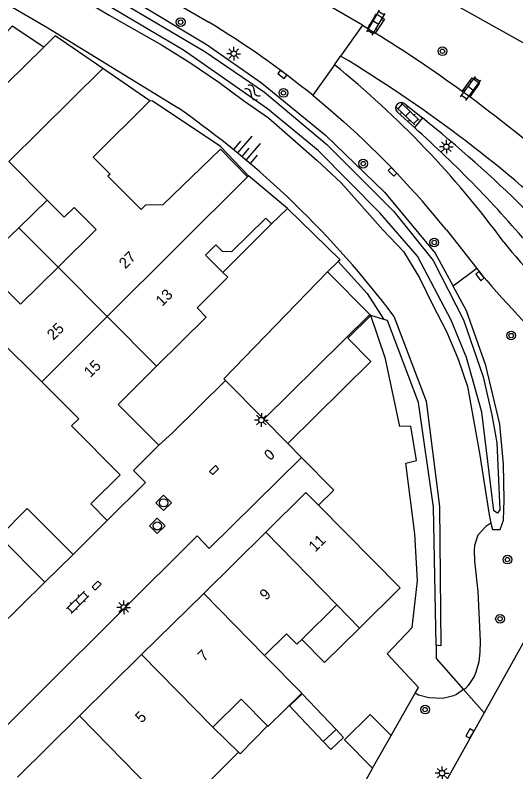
# Model space of a CAD drawing. Extents: x 128000 to 131008, y 398996 to 402500.
# Drawn here: x 129794.6 to 129840.4, y 399419.3 to 399488.7 of the extents above; entities that cross this region are included whole.
import ezdxf

# ---------------------------------------------------------------- set-up
doc = ezdxf.new("R2010")
doc.units = 0
for name, color, linetype in [('gg-afsc-erfafscheiding', 7, 'Continuous'), ('gg-afsc-muur', 7, 'Continuous'), ('gg-anno-huisnummerreeks BGT', 7, 'Continuous'), ('gg-bbg-bijgebouw', 7, 'Continuous'), ('gg-bbg-gedigitaliseerde bebouwing', 7, 'Continuous'), ('gg-bbg-gedigitaliseerde bijgebouw', 7, 'Continuous'), ('gg-bbg-hoofdgebouw', 7, 'Continuous'), ('gg-bbg-luifel en loopbrug', 7, 'Continuous'), ('gg-bbg-tussenscheiding', 7, 'Continuous'), ('gg-knt-BGT kruinlijn', 7, 'Continuous'), ('gg-knt-bovenkant onderkant talud', 7, 'Continuous'), ('gg-knt-verharding', 7, 'Continuous'), ('gg-kntw-beschoeiing', 7, 'Continuous'), ('gg-kntw-bovenkant insteek waterloop', 7, 'Continuous'), ('gg-kntw-waterlijn', 7, 'Continuous'), ('gt-grn-groengrens', 7, 'Continuous'), ('gt-grn-weggrens', 7, 'Continuous'), ('gt-symb-boom', 7, 'Continuous'), ('gt-symb-brandkraan', 7, 'Continuous'), ('gt-symb-klinker verharding', 7, 'Continuous'), ('gt-symb-kolk', 7, 'Continuous'), ('gt-symb-kolk center center', 7, 'Continuous'), ('gt-symb-lichtmast', 7, 'Continuous'), ('gt-symb-rioolschacht', 7, 'Continuous'), ('gt-symb-talud symbool', 7, 'Continuous'), ('gt-symb-watersymbool', 7, 'Continuous')]:
    doc.layers.add(name, color=color, linetype=linetype)

# ---------------------------------------------------------------- blocks, each defined once
blk = doc.blocks.new('gt0-BOOM')
at = {"layer": 'gt-symb-boom'}
for radius in [0.4, 0.2]:
    blk.add_circle((0, 0), radius, dxfattribs=at)
blk = doc.blocks.new('gt0-KOLK')
at = {"layer": 'gt-symb-kolk'}
blk.add_lwpolyline([(0, 0), (0.375, 0), (0.375, 0.4), (-0.375, 0.4), (-0.375, 0), (0, 0)], dxfattribs=at)
blk = doc.blocks.new('gt0-LMAST')
at = {"layer": 'gt-symb-lichtmast'}
for p, q in [((-0.182, 0.173), (-0.447, 0.438)), ((-0.005, 0.246), (-0.005, 0.621)), ((0.172, 0.173), (0.437, 0.438)), ((-0.255, -0.004), (-0.63, -0.004)), ((-0.182, -0.181), (-0.447, -0.446)), ((-0.005, -0.254), (-0.005, -0.629)), ((0.437, -0.446), (0.172, -0.181)), ((0.245, -0.004), (0.62, -0.004))]:
    blk.add_line(p, q, dxfattribs=at)
blk.add_circle((-0.005, -0.004), 0.25, dxfattribs=at)
blk = doc.blocks.new('gt0-KL1')
at = {"layer": 'gt-symb-klinker verharding'}
for p, q in [((-1.15, 0.3), (1.15, 0.3)), ((-1, -0.3), (-1, 0.3)), ((-0.5, 0.3), (-0.5, 0.45)), ((0, -0.3), (0, 0.3)), ((0.5, 0.3), (0.5, 0.45)), ((1, -0.3), (1, 0.3)), ((-1.15, -0.3), (1.15, -0.3)), ((-0.5, -0.45), (-0.5, -0.3)), ((0.5, -0.45), (0.5, -0.3))]:
    blk.add_line(p, q, dxfattribs=at)
blk = doc.blocks.new('gt0-WA')
at = {"layer": 'gt-symb-watersymbool'}
for centre, start, end in [((-0.323, 0.022), 28.07249, 151.92751), ((0.427, 0.422), 208.07248, 331.92751), ((-0.323, -0.428), 28.07249, 151.92751), ((0.427, -0.028), 208.07248, 331.92751)]:
    blk.add_arc(centre, 0.425, start, end, dxfattribs=at)
blk = doc.blocks.new('gt0-TALUD_1')
at = {"layer": 'gt-symb-talud symbool'}
for p, q in [((-1, -1), (-1, 0)), ((-0.5, -2), (-0.5, 0)), ((0.5, -2), (0.5, 0)), ((1, -1), (1, 0)), ((0, -1), (0, 0))]:
    blk.add_line(p, q, dxfattribs=at)
blk = doc.blocks.new('gt0-KOLKCC')
at = {"layer": 'gt-symb-kolk center center'}
blk.add_lwpolyline([(-0.375, 0.2), (0.375, 0.2), (0.375, -0.2), (-0.375, -0.2)], close=True, dxfattribs=at)
blk = doc.blocks.new('gt0-RS')
at = {"layer": 'gt-symb-rioolschacht'}
blk.add_lwpolyline([(-0.5, -0.5), (0.5, -0.5), (0.5, 0.5), (-0.5, 0.5)], close=True, dxfattribs=at)
blk.add_circle((0, 0), 0.375, dxfattribs=at)
blk = doc.blocks.new('gt0-BR')
at = {"layer": 'gt-symb-brandkraan'}
for centre, radius, start, end in [((-0.244, 0), 0.206, 107.56694, 252.43307), ((0.599, -2.664), 3, 106.89205, 107.56694), ((0, -0.691), 0.938, 73.10799, 106.89205), ((-0.599, -2.664), 3, 72.43309, 73.10799), ((0.244, 0), 0.206, 287.56695, 72.43309), ((0.599, 2.664), 3, 252.43307, 253.10797), ((0, 0.691), 0.938, 253.10797, 286.89206), ((-0.599, 2.664), 3, 286.89206, 287.56695)]:
    blk.add_arc(centre, radius, start, end, dxfattribs=at)

msp = doc.modelspace()

# ---------------------------------------------------------------- linework, layer by layer
at = {"layer": 'gg-afsc-erfafscheiding'}
msp.add_lwpolyline([(129815.958, 399473.959), (129813.372, 399476.674), (129807.155, 399480.788), (129806.915, 399480.817)], dxfattribs=at)
at = {"layer": 'gg-afsc-muur'}
for p, q in [((129824.179, 399466.107), (129823.179, 399465.151)), ((129809, 399450.41), (129813.835, 399455.2)), ((129819.552, 399449.406), (129820.819, 399448.141)), ((129831.225, 399426.537), (129831.526, 399427.068)), ((129829.025, 399422.654), (129831.225, 399426.537))]:
    msp.add_line(p, q, dxfattribs=at)
for points in [[(129797.2, 399485.739), (129794.302, 399487.657), (129793.561, 399486.824), (129786.974, 399491.206)], [(129819.514, 399470.964), (129824.339, 399466.26), (129824.179, 399466.107)], [(129831.526, 399427.068), (129828.668, 399430.141), (129830.952, 399432.568), (129831.424, 399436.824), (129831.204, 399441.144), (129830.359, 399447.615), (129831.344, 399447.867), (129830.825, 399451.009), (129829.806, 399450.985), (129828.492, 399457.176), (129827.146, 399461.158)], [(129820.819, 399448.141), (129823.76, 399445.151), (129822.358, 399443.767)], [(129827.319, 399419.672), (129823.459, 399412.721), (129821.215, 399408.503)]]:
    msp.add_lwpolyline(points, dxfattribs=at)
at = {"layer": 'gg-bbg-bijgebouw'}
for p, q in [((129827.07, 399461.235), (129823.179, 399465.151)), ((129827.146, 399461.158), (129827.07, 399461.235)), ((129813.835, 399455.2), (129813.688, 399455.349)), ((129817.351, 399451.636), (129813.835, 399455.2)), ((129819.552, 399449.406), (129817.351, 399451.636)), ((129797.31, 399436.7), (129799.89, 399439.25)), ((129827.319, 399419.672), (129829.025, 399422.654))]:
    msp.add_line(p, q, dxfattribs=at)
for points in [[(129802.605, 399483.788), (129798.262, 399486.781), (129797.2, 399485.739)], [(129797.2, 399485.739), (129790.322, 399478.995), (129791.05, 399478.26)], [(129819.552, 399449.406), (129827.145, 399456.945), (129825.04, 399459.065), (129827.146, 399461.158)], [(129799.89, 399439.25), (129795.7, 399443.47), (129793.13, 399440.91), (129797.31, 399436.7)]]:
    msp.add_lwpolyline(points, dxfattribs=at)
at = {"layer": 'gg-bbg-gedigitaliseerde bebouwing'}
for p, q in [((129788.767, 399463.269), (129797.038, 399455.074)), ((129797.038, 399455.074), (129800.413, 399451.687))]:
    msp.add_line(p, q, dxfattribs=at)
for points in [[(129806.915, 399480.817), (129801.735, 399475.659), (129803.273, 399474.115), (129803.082, 399473.924), (129806.122, 399470.87), (129806.555, 399471.3), (129808.139, 399471.311)], [(129804.219, 399446.552), (129801.525, 399443.884), (129803.02, 399442.375)]]:
    msp.add_lwpolyline(points, dxfattribs=at)
at = {"layer": 'gg-bbg-gedigitaliseerde bijgebouw'}
for p, q in [((129823.179, 399465.151), (129813.688, 399455.349)), ((129822.808, 399422.101), (129823.97, 399423.201))]:
    msp.add_line(p, q, dxfattribs=at)
for points in [[(129823.97, 399423.201), (129820.875, 399426.472), (129819.712, 399425.372), (129822.808, 399422.101)], [(129827.319, 399419.672), (129824.756, 399422.26), (129827.108, 399424.59), (129829.025, 399422.654)]]:
    msp.add_lwpolyline(points, dxfattribs=at)
at = {"layer": 'gg-bbg-hoofdgebouw'}
for p, q in [((129806.915, 399480.817), (129802.605, 399483.788)), ((129797.526, 399471.726), (129794.02, 399475.264)), ((129815.958, 399473.959), (129815.879, 399473.865)), ((129819.514, 399470.964), (129815.958, 399473.959)), ((129819.514, 399470.964), (129818.075, 399469.547)), ((129801.997, 399469.042), (129798.515, 399465.575)), ((129804.018, 399453.004), (129807.546, 399456.504)), ((129804.018, 399453.004), (129807.751, 399449.255)), ((129817.536, 399441.285), (129811.852, 399435.677)), ((129811.852, 399435.677), (129806.165, 399430.066)), ((129820.828, 399431.461), (129824.04, 399434.62)), ((129824.04, 399434.62), (129826.13, 399432.5)), ((129806.165, 399430.066), (129800.477, 399424.454)), ((129800.477, 399424.454), (129794.79, 399418.843)), ((129815.053, 399421.129), (129812.694, 399423.429)), ((129809.326, 399415.437), (129815.053, 399421.129))]:
    msp.add_line(p, q, dxfattribs=at)
for points in [[(129815.879, 399473.865), (129813.38, 399476.409), (129808.139, 399471.311)], [(129797.526, 399471.726), (129799.079, 399470.159), (129799.986, 399471.062), (129801.997, 399469.042)], [(129818.075, 399469.547), (129817.546, 399470.08), (129814.413, 399466.975), (129813.568, 399467.008), (129812.96, 399467.616), (129812.026, 399466.684), (129813.615, 399465.093)], [(129798.515, 399465.575), (129795.078, 399462.176), (129791.403, 399465.871)], [(129813.615, 399465.093), (129814.054, 399464.653), (129811.255, 399461.858), (129812.093, 399461.013), (129807.546, 399456.504)], [(129804.219, 399446.552), (129799.757, 399451.033), (129800.413, 399451.687)], [(129807.751, 399449.255), (129805.427, 399446.95), (129806.524, 399445.842), (129803.02, 399442.375)], [(129822.358, 399443.767), (129821.22, 399444.92), (129817.536, 399441.285)], [(129826.13, 399432.5), (129829.85, 399436.18), (129822.358, 399443.767)], [(129817.429, 399429.976), (129819.45, 399431.97), (129820.38, 399431.02), (129820.828, 399431.461)], [(129817.688, 399423.537), (129817.739, 399423.485), (129820.828, 399426.544), (129817.429, 399429.976)], [(129812.694, 399423.429), (129815.278, 399425.982), (129817.688, 399423.537)]]:
    msp.add_lwpolyline(points, dxfattribs=at)
at = {"layer": 'gg-bbg-luifel en loopbrug'}
for p, q in [((129797.526, 399471.726), (129794.918, 399469.188)), ((129794.918, 399469.188), (129791.403, 399465.871)), ((129798.515, 399465.575), (129794.918, 399469.188)), ((129818.075, 399469.547), (129813.615, 399465.093))]:
    msp.add_line(p, q, dxfattribs=at)
for points in [[(129826.13, 399432.5), (129822.931, 399429.335), (129820.828, 399431.461)], [(129815.053, 399421.129), (129815.2, 399420.986), (129817.688, 399423.537)], [(129823.97, 399423.201), (129824.657, 399422.474), (129823.495, 399421.375), (129822.808, 399422.101)]]:
    msp.add_lwpolyline(points, dxfattribs=at)
at = {"layer": 'gg-bbg-tussenscheiding'}
for p, q in [((129794.02, 399475.264), (129802.605, 399483.788)), ((129803.023, 399461.047), (129815.879, 399473.865)), ((129798.515, 399465.575), (129803.023, 399461.047)), ((129797.038, 399455.074), (129803.023, 399461.047)), ((129803.023, 399461.047), (129807.546, 399456.504)), ((129827.07, 399461.235), (129817.351, 399451.636)), ((129817.536, 399441.285), (129824.04, 399434.62)), ((129811.852, 399435.677), (129817.429, 399429.976)), ((129806.165, 399430.066), (129812.694, 399423.429)), ((129800.477, 399424.454), (129809.326, 399415.437))]:
    msp.add_line(p, q, dxfattribs=at)
at = {"layer": 'gg-knt-BGT kruinlijn'}
for points in [[(129754.833, 399532.804), (129816.375, 399500), (129843.17, 399485), (129850.229, 399480.403)], [(129775.657, 399500), (129777.831, 399499.082), (129797.588, 399487.531), (129809.502, 399480.189)], [(129829.27, 399461.097), (129832.242, 399453.292), (129833.463, 399443.651), (129833.579, 399430.879), (129833.131, 399430.932)]]:
    msp.add_lwpolyline(points, dxfattribs=at)
msp.add_arc((129759.227, 399408.354), 87.68, 36.98011, 55.0131, dxfattribs=at)
at = {"layer": 'gg-knt-bovenkant onderkant talud'}
msp.add_line((129828.355, 399460.789), (129827.146, 399461.158), dxfattribs=at)
for points in [[(129833.131, 399430.932), (129832.91, 399443.571), (129831.517, 399453.175), (129828.692, 399460.686), (129828.355, 399460.789)], [(129838.157, 399442.123), (129837.682, 399441.827), (129836.97, 399441.008), (129836.652, 399440.058), (129836.611, 399439.63), (129836.65, 399438.627), (129836.952, 399435.865), (129837.17, 399431.291), (129837.148, 399430.29), (129837.047, 399429.418), (129836.787, 399428.45), (129836.621, 399428.061), (129836.069, 399427.224), (129835.823, 399426.974), (129835.657, 399426.86)], [(129835.657, 399426.86), (129834.994, 399426.407), (129834.738, 399426.292), (129833.766, 399426.051), (129832.486, 399426.112), (129831.517, 399426.361), (129831.225, 399426.537)]]:
    msp.add_lwpolyline(points, dxfattribs=at)
at = {"layer": 'gg-knt-verharding'}
for p, q in [((129826.398, 399487.752), (129826.878, 399487.468)), ((129826.878, 399487.468), (129827.561, 399487.035)), ((129823.827, 399484.139), (129824.395, 399484.937)), ((129836.215, 399481.184), (129835.531, 399481.683)), ((129830.277, 399480.544), (129831.901, 399479.257)), ((129831.147, 399478.389), (129829.59, 399479.783)), ((129831.901, 399479.257), (129831.147, 399478.389)), ((129834.075, 399468.995), (129836.86, 399465.466)), ((129836.86, 399465.466), (129837.318, 399464.886)), ((129809, 399450.41), (129807.751, 399449.255)), ((129803.02, 399442.375), (129799.89, 399439.25)), ((129846.14, 399440.179), (129837.527, 399424.741)), ((129786.763, 399426.371), (129797.31, 399436.7)), ((129837.527, 399424.741), (129833.369, 399417.288))]:
    msp.add_line(p, q, dxfattribs=at)
for points in [[(129826.398, 399487.752), (129796.976, 399504.837), (129756.883, 399527.965), (129730.303, 399543.22), (129728.688, 399544.251), (129727.106, 399545.33)], [(129722.141, 399539.642), (129723.271, 399539.146), (129727.04, 399537.19), (129742.302, 399528.639), (129786.194, 399503.207), (129812.313, 399488.052)], [(129826.878, 399487.468), (129827.69, 399488.809), (129828.405, 399488.326), (129827.561, 399487.035)], [(129835.531, 399481.683), (129836.443, 399482.926), (129837.107, 399482.435), (129836.215, 399481.184)], [(129821.833, 399481.338), (129823.264, 399480.149), (129824.669, 399478.929)], [(129820.819, 399448.141), (129812.35, 399439.81), (129811.27, 399440.95), (129790.024, 399419.805)]]:
    msp.add_lwpolyline(points, dxfattribs=at)
for centre, radius, start, end in [((129767.919, 399414.997), 85.486, 50.89957, 58.71346), ((129767.776, 399389.395), 114.489, 53.71501, 58.52083), ((129758.709, 399376.107), 127.116, 47.09388, 58.88639), ((129768.017, 399415.341), 88.589, 36.37432, 50.95051), ((129758.408, 399375.816), 130.982, 48.49683, 53.55676), ((129829.942, 399480.156), 0.513, 49.20244, 226.64866), ((129768.534, 399416.358), 84.061, 38.76871, 48.10361), ((129751.044, 399379.117), 128.709, 45.51039, 51.08103), ((129755.223, 399393.864), 113.618, 40.2006, 48.06858), ((129895.09, 399512.547), 71.434, 218.70496, 233.69153), ((129899.154, 399516.906), 80.807, 220.07276, 228.05406)]:
    msp.add_arc(centre, radius, start, end, dxfattribs=at)
at = {"layer": 'gg-kntw-beschoeiing'}
msp.add_arc((129693.793, 399246.822), 287.504, 55.87073, 61.11846, dxfattribs=at)
at = {"layer": 'gg-kntw-bovenkant insteek waterloop'}
for points in [[(129724.89, 399533.856), (129724.797, 399534.704), (129725.4, 399535.348), (129726.497, 399535.339), (129727.789, 399534.929), (129728.931, 399534.372), (129740.937, 399527.596), (129764.8, 399513.945), (129788.726, 399500), (129805.222, 399490.179), (129812.178, 399485.966), (129817.133, 399482.481), (129823.006, 399477.666), (129828.419, 399472.442), (129833.063, 399466.861), (129834.704, 399463.832)], [(129757.324, 399515.454), (129784.06, 399500), (129795.545, 399493.224), (129798.38, 399491.459), (129800.883, 399490.074), (129803.182, 399488.69), (129807.985, 399485.973), (129810.591, 399484.332), (129813.247, 399482.539), (129815.494, 399480.848), (129817.793, 399479.259), (129822.236, 399475.366), (129824.431, 399473.317), (129828.26, 399469.015), (129830.149, 399467.018), (129831.628, 399464.612), (129832.8, 399462.155), (129834.074, 399459.699), (129835.144, 399457.14), (129836.01, 399454.633), (129837.125, 399448.546), (129837.986, 399442.869), (129838.157, 399442.123)], [(129838.157, 399442.123), (129838.291, 399441.539), (129839.007, 399441.538), (129839.315, 399442.407), (129839.369, 399444.247), (129839.323, 399447.521), (129838.971, 399451.203), (129837.701, 399456.575), (129835.919, 399461.589), (129834.704, 399463.832)]]:
    msp.add_lwpolyline(points, dxfattribs=at)
at = {"layer": 'gg-kntw-waterlijn'}
msp.add_lwpolyline([(129804.67, 399489.661), (129811.956, 399485.357), (129817.416, 399481.619), (129823.121, 399476.84), (129829.265, 399470.69), (129832.857, 399466.195), (129835.641, 399460.755), (129837.457, 399455.541), (129838.252, 399452.039), (129838.694, 399449.494), (129838.988, 399443.349), (129838.746, 399443.02), (129838.417, 399443.262), (129837.326, 399452.299), (129835.916, 399457.303), (129834.517, 399460.72), (129831.428, 399466.577), (129827.993, 399470.573), (129822.344, 399476.263), (129817.682, 399480.091), (129810.018, 399485.476), (129800.392, 399491.184)], dxfattribs=at)
at = {"layer": 'gt-grn-groengrens'}
for p, q in [((129836.86, 399465.466), (129834.704, 399463.832)), ((129835.657, 399426.86), (129837.527, 399424.741))]:
    msp.add_line(p, q, dxfattribs=at)
for points in [[(129824.179, 399466.107), (129826.814, 399463.178), (129828.355, 399460.789)], [(129833.131, 399430.932), (129833.142, 399429.71), (129835.657, 399426.86)]]:
    msp.add_lwpolyline(points, dxfattribs=at)
at = {"layer": 'gt-grn-weggrens'}
for p, q in [((129826.398, 399487.752), (129824.395, 399484.937)), ((129823.827, 399484.139), (129821.833, 399481.338))]:
    msp.add_line(p, q, dxfattribs=at)

# ---------------------------------------------------------------- block references
at = {"layer": 'gt-symb-boom'}
for p in [(129809.743, 399488.038), (129833.715, 399485.372), (129819.154, 399481.553), (129826.464, 399475.07), (129832.965, 399467.842), (129840.012, 399459.316), (129839.667, 399438.776), (129838.991, 399433.356), (129832.129, 399425.031)]:
    msp.add_blockref('gt0-BOOM', p, dxfattribs=at)
at = {"layer": 'gt-symb-brandkraan', "rotation": -45.000000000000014}
msp.add_blockref('gt0-BR', (129817.873, 399448.4), dxfattribs=at)
at = {"layer": 'gt-symb-klinker verharding'}
for p, rotation in [((129827.628, 399487.986), 59.07554097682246), ((129836.303, 399481.954), 54.11588683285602), ((129830.55, 399479.635), 136.2964300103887), ((129800.313, 399434.864), 44.51376743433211)]:
    msp.add_blockref('gt0-KL1', p, dxfattribs=dict(at, rotation=rotation))
at = {"layer": 'gt-symb-kolk'}
for p, rotation in [((129819.173, 399483.414), 143.13010235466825), ((129829.286, 399474.457), 133.7035699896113), ((129837.318, 399464.886), 128.2570168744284), ((129836.404, 399422.73), 60.66720921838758)]:
    msp.add_blockref('gt0-KOLK', p, dxfattribs=dict(at, rotation=rotation))
at = {"layer": 'gt-symb-kolk center center'}
for p, rotation in [((129812.805, 399446.989), 45.0000000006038), ((129802.046, 399436.394), 45)]:
    msp.add_blockref('gt0-KOLKCC', p, dxfattribs=dict(at, rotation=rotation))
at = {"layer": 'gt-symb-lichtmast'}
for p in [(129814.61, 399485.15), (129834.08, 399476.62), (129804.539, 399434.406), (129833.683, 399419.207)]:
    msp.add_blockref('gt0-LMAST', p, dxfattribs=at)
at = {"layer": 'gt-symb-lichtmast', "rotation": 134.7975422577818}
msp.add_blockref('gt0-LMAST', (129817.125, 399451.561), dxfattribs=at)
at = {"layer": 'gt-symb-rioolschacht', "rotation": 45}
for p in [(129808.187, 399443.984), (129807.604, 399441.867)]:
    msp.add_blockref('gt0-RS', p, dxfattribs=at)
at = {"layer": 'gt-symb-talud symbool', "xscale": 1.0001609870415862, "yscale": 1.000160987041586, "rotation": 139.54161829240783}
msp.add_blockref('gt0-TALUD_1', (129815.34, 399475.728), dxfattribs=at)
at = {"layer": 'gt-symb-watersymbool', "rotation": -38.01566048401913}
msp.add_blockref('gt0-WA', (129816.294, 399481.632), dxfattribs=at)

# ---------------------------------------------------------------- texts
at = {"layer": 'gg-anno-huisnummerreeks BGT'}
for s, rotation, p in [('27', 44.9, (129804.685, 399465.368)), ('13', 44.8, (129808.047, 399461.93)), ('25', 44.7, (129798.092, 399458.827)), ('15', 44.8, (129801.473, 399455.409)), ('11', 44.6, (129822.052, 399439.419)), ('9', 44.6, (129817.561, 399434.989)), ('7', 44.6, (129811.879, 399429.382)), ('5', 44.6, (129806.162, 399423.742))]:
    msp.add_text(s, height=1, rotation=rotation, dxfattribs=at).set_placement(p)

doc.saveas('drawing.dxf')
